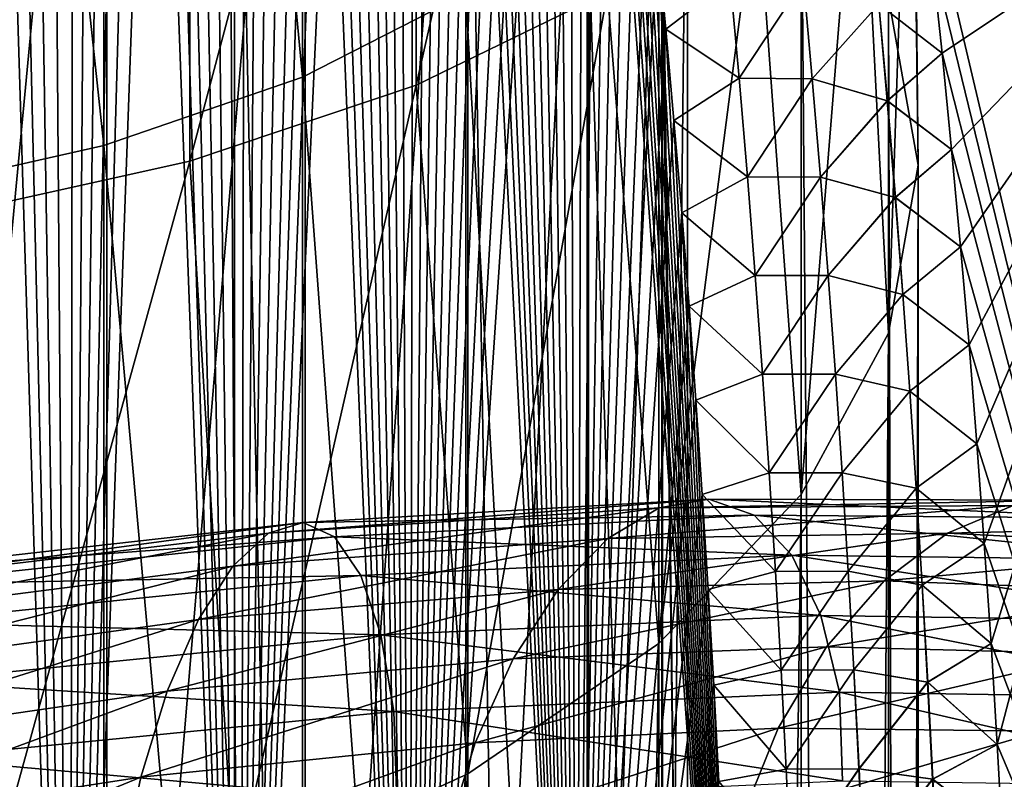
# Model space of a CAD drawing. Header units: metres. Extents: x -80 to 80, y -455 to 95.
# Tile 396 of 656: x 4.16 to 10.56, y -119.44 to -114.51. Entities that reach past the tile are written whole.
import ezdxf

# ---------------------------------------------------------------- set-up
doc = ezdxf.new("R2010")
doc.units = ezdxf.units.M
doc.layers.add('solid_501010_K_01', color=7, linetype='CONTINUOUS')
doc.layers.add('solid_501010_k_01_02', color=7, linetype='CONTINUOUS')

msp = doc.modelspace()

# ---------------------------------------------------------------- linework, layer by layer
at = {"layer": 'solid_501010_K_01'}
for points in [[(3.37041, -125.831764, 285.54129), (4.486235, -125.595131, 285.782837), (3.527622, -94.444473, 284.475922)], [(4.486235, -125.595131, 285.782837), (3.762612, -94.868729, 284.539368), (3.527622, -94.444473, 284.475922)], [(4.486235, -125.595131, 285.782837), (4.006454, -95.343719, 284.609894), (3.762612, -94.868729, 284.539368)], [(3.370208, -125.831802, 244.458755), (4.006691, -95.3442, 245.390045), (4.259196, -95.874725, 245.311905)], [(4.486235, -125.595131, 285.782837), (4.258971, -95.874237, 284.688019), (4.006454, -95.343719, 284.609894)], [(4.486087, -125.595161, 244.217194), (3.370208, -125.831802, 244.458755), (4.259196, -95.874725, 245.311905)], [(4.486235, -125.595131, 285.782837), (4.519966, -96.465118, 284.774323), (4.258971, -95.874237, 284.688019)], [(4.486087, -125.595161, 244.217194), (4.259196, -95.874725, 245.311905), (4.520178, -96.465622, 245.225601)], [(4.486087, -125.595161, 244.217194), (4.520178, -96.465622, 245.225601), (4.698778, -96.896469, 245.163223)], [(4.486235, -125.595131, 285.782837), (5.594839, -125.286697, 286.095825), (4.519966, -96.465118, 284.774323)], [(5.594839, -125.286697, 286.095825), (4.698575, -96.895966, 284.8367), (4.519966, -96.465118, 284.774323)], [(4.486087, -125.595161, 244.217194), (4.698778, -96.896469, 245.163223), (4.880923, -97.359016, 245.096756)], [(5.594839, -125.286697, 286.095825), (4.880731, -97.358513, 284.903168), (4.698575, -96.895966, 284.8367)], [(4.486087, -125.595161, 244.217194), (4.880923, -97.359016, 245.096756), (5.066504, -97.855598, 245.026016)], [(5.594839, -125.286697, 286.095825), (5.066321, -97.855103, 284.973907), (4.880731, -97.358513, 284.903168)], [(4.486087, -125.595161, 244.217194), (5.066504, -97.855598, 245.026016), (5.255356, -98.387924, 244.950882)], [(5.594839, -125.286697, 286.095825), (5.255186, -98.387428, 285.049042), (5.066321, -97.855103, 284.973907)], [(4.486087, -125.595161, 244.217194), (5.255356, -98.387924, 244.950882), (5.447274, -98.959389, 244.871124)], [(5.594839, -125.286697, 286.095825), (5.447114, -98.9589, 285.128815), (5.255186, -98.387428, 285.049042)], [(5.59474, -125.286728, 243.904205), (4.486087, -125.595161, 244.217194), (5.447274, -98.959389, 244.871124)], [(5.594839, -125.286697, 286.095825), (5.64194, -99.570839, 285.213287), (5.447114, -98.9589, 285.128815)], [(5.59474, -125.286728, 243.904205), (5.447274, -98.959389, 244.871124), (5.642087, -99.57132, 244.786636)], [(5.59474, -125.286728, 243.904205), (5.642087, -99.57132, 244.786636), (5.78987, -100.060181, 244.720047)], [(5.594839, -125.286697, 286.095825), (6.693491, -124.903366, 286.481903), (5.64194, -99.570839, 285.213287)], [(6.693491, -124.903366, 286.481903), (5.789732, -100.059715, 285.279877), (5.64194, -99.570839, 285.213287)], [(5.59474, -125.286728, 243.904205), (5.78987, -100.060181, 244.720047), (5.939124, -100.5737, 244.65065)], [(6.693491, -124.903366, 286.481903), (5.938997, -100.57325, 285.349304), (5.789732, -100.059715, 285.279877)], [(5.59474, -125.286728, 243.904205), (5.939124, -100.5737, 244.65065), (6.08943, -101.115585, 244.578415)], [(6.693491, -124.903366, 286.481903), (6.089314, -101.115158, 285.421539), (5.938997, -100.57325, 285.349304)], [(5.997412, -100.60714, 1110.013794), (5.997412, -114.880135, 1117.1073), (4.705681, -101.128616, 1109.096313)], [(7.058206, -114.336746, 1118.274292), (5.997412, -114.880135, 1117.1073), (5.997412, -100.60714, 1110.013794)], [(4.705681, -101.128616, 1109.096313), (4.705681, -115.325607, 1116.150513), (3.232754, -101.515396, 1108.415894)], [(5.997412, -114.880135, 1117.1073), (4.705681, -115.325607, 1116.150513), (4.705681, -101.128616, 1109.096313)], [(5.59474, -125.286728, 243.904205), (6.08943, -101.115585, 244.578415), (6.240675, -101.686256, 244.503311)], [(6.693491, -124.903366, 286.481903), (6.240568, -101.685852, 285.496643), (6.089314, -101.115158, 285.421539)], [(4.705681, -115.325607, 1116.150513), (3.232754, -115.656013, 1115.440918), (3.232754, -101.515396, 1108.415894)], [(5.59474, -125.286728, 243.904205), (6.240675, -101.686256, 244.503311), (6.362363, -102.163414, 244.441147)], [(6.693491, -124.903366, 286.481903), (6.362265, -102.163017, 285.558807), (6.240568, -101.685852, 285.496643)], [(5.59474, -125.286728, 243.904205), (6.362363, -102.163414, 244.441147), (6.484419, -102.662056, 244.377075)], [(6.693491, -124.903366, 286.481903), (6.484328, -102.661682, 285.622894), (6.362265, -102.163017, 285.558807)], [(6.693491, -124.903366, 286.481903), (6.606784, -103.18354, 285.688934), (6.484328, -102.661682, 285.622894)], [(3.254351, -109.022377, 1129.687622), (3.254351, -124.867523, 1136.018555), (4.725122, -109.354492, 1128.974365)], [(3.254351, -124.867523, 1136.018555), (4.725122, -125.140785, 1135.280762), (4.725122, -109.354492, 1128.974365)], [(4.725122, -109.354492, 1128.974365), (4.725122, -125.140785, 1135.280762), (6.013947, -109.80146, 1128.014404)], [(4.725122, -125.140785, 1135.280762), (6.013947, -125.508553, 1134.287842), (6.013947, -109.80146, 1128.014404)], [(3.612417, -115.791595, 165.075623), (3.612417, -110.500389, 162.886139), (5.264322, -110.238022, 163.665726)], [(5.264322, -115.426392, 165.812668), (3.612417, -115.791595, 165.075623), (5.264322, -110.238022, 163.665726)], [(5.555702, -182.101074, 230.625549), (5.555702, -110.803848, 182.534958), (3.826834, -110.287094, 183.301071)], [(3.826834, -181.584335, 231.391663), (5.555702, -182.101074, 230.625549), (3.826834, -110.287094, 183.301071)], [(7.071068, -182.796509, 229.594528), (7.071068, -111.499275, 181.503937), (5.555702, -110.803848, 182.534958)], [(5.555702, -182.101074, 230.625549), (7.071068, -182.796509, 229.594528), (5.555702, -110.803848, 182.534958)], [(7.058206, -114.336746, 1118.274292), (7.058206, -129.240204, 1124.212158), (5.997412, -114.880135, 1117.1073)], [(5.997412, -114.880135, 1117.1073), (5.997412, -129.687302, 1123.004883), (4.705681, -115.325607, 1116.150513)], [(7.058206, -129.240204, 1124.212158), (5.997412, -129.687302, 1123.004883), (5.997412, -114.880135, 1117.1073)], [(4.705681, -115.325607, 1116.150513), (4.705681, -130.053833, 1122.015259), (3.232754, -115.656013, 1115.440918)], [(5.997412, -129.687302, 1123.004883), (4.705681, -130.053833, 1122.015259), (4.705681, -115.325607, 1116.150513)], [(3.826834, -120.619637, 167.982452), (3.612417, -115.791595, 165.075623), (5.264322, -115.426392, 165.812668)], [(5.555702, -120.102882, 168.748566), (3.826834, -120.619637, 167.982452), (5.264322, -115.426392, 165.812668)], [(4.705681, -130.053833, 1122.015259), (3.232754, -130.325699, 1121.28125), (3.232754, -115.656013, 1115.440918)], [(3.070661, -118.167473, 1145.437988), (3.190161, -118.091118, 1146.084595), (6.001172, -117.774994, 1145.138916)], [(5.776374, -117.843658, 1144.520142), (3.070661, -118.167473, 1145.437988), (6.001172, -117.774994, 1145.138916)], [(6.001172, -117.774994, 1145.138916), (3.190161, -118.091118, 1146.084595), (6.204831, -117.8666, 1145.755249)], [(2.947436, -118.390976, 1144.823608), (3.070661, -118.167473, 1145.437988), (5.776374, -117.843658, 1144.520142)], [(5.544568, -118.058563, 1143.934692), (2.947436, -118.390976, 1144.823608), (5.776374, -117.843658, 1144.520142)], [(3.190161, -118.091118, 1146.084595), (3.298425, -118.176521, 1146.725952), (6.204831, -117.8666, 1145.755249)], [(6.204831, -117.8666, 1145.755249), (3.298425, -118.176521, 1146.725952), (6.375831, -118.117897, 1146.335571)], [(2.828018, -118.746773, 1144.278564), (2.947436, -118.390976, 1144.823608), (5.544568, -118.058563, 1143.934692)], [(5.319926, -118.405426, 1143.418091), (2.828018, -118.746773, 1144.278564), (5.544568, -118.058563, 1143.934692)], [(3.298425, -118.176521, 1146.725952), (3.389327, -118.4235, 1147.327026), (6.375831, -118.117897, 1146.335571)], [(6.375831, -118.117897, 1146.335571), (3.389327, -118.4235, 1147.327026), (6.50673, -118.505295, 1146.849121)], [(2.719918, -119.220062, 1143.8396), (2.828018, -118.746773, 1144.278564), (5.319926, -118.405426, 1143.418091)], [(5.116573, -118.870041, 1143.005005), (2.719918, -119.220062, 1143.8396), (5.319926, -118.405426, 1143.418091)], [(3.389327, -118.4235, 1147.327026), (3.458911, -118.808601, 1147.856201), (6.50673, -118.505295, 1146.849121)], [(2.62923, -119.787041, 1143.53186), (2.719918, -119.220062, 1143.8396), (5.116573, -118.870041, 1143.005005)], [(4.945976, -119.429108, 1142.71936), (2.62923, -119.787041, 1143.53186), (5.116573, -118.870041, 1143.005005)], [(2.559901, -120.410172, 1143.363525), (2.62923, -119.787041, 1143.53186), (4.945976, -119.429108, 1142.71936)], [(4.815557, -120.045486, 1142.568115), (2.559901, -120.410172, 1143.363525), (4.945976, -119.429108, 1142.71936)]]:
    msp.add_3dface(points, dxfattribs=at)
at = {"layer": 'solid_501010_k_01_02'}
for points in [[(5.59474, -125.286728, 243.904205), (6.484419, -102.662056, 244.377075), (6.606865, -103.183891, 244.31102)], [(6.693438, -124.903381, 243.518112), (5.59474, -125.286728, 243.904205), (6.606865, -103.183891, 244.31102)], [(6.693491, -124.903366, 286.481903), (6.729867, -103.727005, 285.75705), (6.606784, -103.18354, 285.688934)], [(6.693438, -124.903381, 243.518112), (6.606865, -103.183891, 244.31102), (6.729939, -103.727325, 244.24292)], [(6.693438, -124.903381, 243.518112), (6.729939, -103.727325, 244.24292), (6.852866, -104.29335, 244.17305)], [(6.693491, -124.903366, 286.481903), (7.778724, -124.441437, 286.942841), (6.729867, -103.727005, 285.75705)], [(7.778724, -124.441437, 286.942841), (6.852804, -104.293053, 285.826904), (6.729867, -103.727005, 285.75705)], [(6.693438, -124.903381, 243.518112), (6.852866, -104.29335, 244.17305), (6.954604, -104.783142, 244.113663)], [(7.778724, -124.441437, 286.942841), (6.95455, -104.782875, 285.886292), (6.852804, -104.293053, 285.826904)], [(6.693438, -124.903381, 243.518112), (6.954604, -104.783142, 244.113663), (7.056188, -105.290436, 244.053009)], [(7.778724, -124.441437, 286.942841), (7.056143, -105.290215, 285.94696), (6.95455, -104.782875, 285.886292)], [(6.693438, -124.903381, 243.518112), (7.056188, -105.290436, 244.053009), (7.157582, -105.814453, 243.991104)], [(7.778724, -124.441437, 286.942841), (7.157547, -105.81427, 286.008881), (7.056143, -105.290215, 285.94696)], [(6.693438, -124.903381, 243.518112), (7.157582, -105.814453, 243.991104), (7.257901, -106.353477, 243.928421)], [(7.778724, -124.441437, 286.942841), (7.257875, -106.353333, 286.071564), (7.157547, -105.81427, 286.008881)], [(6.693438, -124.903381, 243.518112), (7.257901, -106.353477, 243.928421), (7.356266, -106.905815, 243.865402)], [(7.778724, -124.441437, 286.942841), (7.356248, -106.905708, 286.134583), (7.257875, -106.353333, 286.071564)], [(6.693438, -124.903381, 243.518112), (7.356266, -106.905815, 243.865402), (7.452764, -107.471779, 243.802063)], [(7.778724, -124.441437, 286.942841), (7.452751, -107.471703, 286.197937), (7.356248, -106.905708, 286.134583)], [(6.693438, -124.903381, 243.518112), (7.452764, -107.471779, 243.802063), (7.547912, -108.052361, 243.738144)], [(7.778724, -124.441437, 286.942841), (7.547903, -108.052307, 286.261841), (7.452751, -107.471703, 286.197937)], [(6.693438, -124.903381, 243.518112), (7.547912, -108.052361, 243.738144), (7.641028, -108.645866, 243.674072)], [(7.778724, -124.441437, 286.942841), (7.641023, -108.645828, 286.325928), (7.547903, -108.052307, 286.261841)], [(6.693438, -124.903381, 243.518112), (7.641028, -108.645866, 243.674072), (7.731433, -109.250565, 243.610229)], [(7.778724, -124.441437, 286.942841), (7.73143, -109.250542, 286.389771), (7.641023, -108.645828, 286.325928)], [(7.778707, -124.441444, 243.057175), (6.693438, -124.903381, 243.518112), (7.731433, -109.250565, 243.610229)], [(7.778724, -124.441437, 286.942841), (7.818948, -109.865967, 286.453186), (7.73143, -109.250542, 286.389771)], [(7.778707, -124.441444, 243.057175), (7.731433, -109.250565, 243.610229), (7.818951, -109.865982, 243.546799)], [(6.736957, -114.932648, 166.809128), (6.736957, -109.883293, 164.719711), (7.980172, -109.448303, 166.012222)], [(7.980172, -114.327164, 168.031082), (6.736957, -114.932648, 166.809128), (7.980172, -109.448303, 166.012222)], [(6.013947, -109.80146, 1128.014404), (6.013947, -125.508553, 1134.287842), (7.071198, -110.346077, 1126.844849)], [(5.264322, -115.426392, 165.812668), (5.264322, -110.238022, 163.665726), (6.736957, -109.883293, 164.719711)], [(6.736957, -114.932648, 166.809128), (5.264322, -115.426392, 165.812668), (6.736957, -109.883293, 164.719711)], [(7.778707, -124.441444, 243.057175), (7.818951, -109.865982, 243.546799), (7.904152, -110.4935, 243.48349)], [(7.778724, -124.441437, 286.942841), (8.846045, -123.896843, 287.480255), (7.818948, -109.865967, 286.453186)], [(8.846045, -123.896843, 287.480255), (7.90415, -110.493477, 286.51651), (7.818948, -109.865967, 286.453186)], [(6.013947, -125.508553, 1134.287842), (7.071198, -125.956665, 1133.077881), (7.071198, -110.346077, 1126.844849)], [(7.071198, -110.346077, 1126.844849), (7.071198, -125.956665, 1133.077881), (7.856166, -110.967361, 1125.510498)], [(7.778707, -124.441444, 243.057175), (7.904152, -110.4935, 243.48349), (7.986609, -111.132019, 243.420609)], [(8.846045, -123.896843, 287.480255), (7.986607, -111.131996, 286.579376), (7.90415, -110.493477, 286.51651)], [(7.071198, -125.956665, 1133.077881), (7.856166, -126.467865, 1131.697632), (7.856166, -110.967361, 1125.510498)], [(7.856166, -110.967361, 1125.510498), (7.856166, -126.467865, 1131.697632), (8.338623, -111.641403, 1124.062866)], [(7.778707, -124.441444, 243.057175), (7.986609, -111.132019, 243.420609), (8.054749, -111.687195, 243.367279)], [(8.846045, -123.896843, 287.480255), (8.054747, -111.687172, 286.632721), (7.986607, -111.131996, 286.579376)], [(9.807853, -114.362434, 177.259125), (10, -115.453369, 175.641754), (9.957342, -111.24189, 174.257645)], [(10, -115.453369, 175.641754), (9.957342, -112.061203, 172.604141), (9.957342, -111.24189, 174.257645)], [(8.314696, -183.64389, 228.338242), (8.314696, -112.346657, 180.24765), (7.071068, -111.499275, 181.503937)], [(7.071068, -182.796509, 229.594528), (8.314696, -183.64389, 228.338242), (7.071068, -111.499275, 181.503937)], [(7.856166, -126.467865, 1131.697632), (8.338623, -127.022461, 1130.200195), (8.338623, -111.641403, 1124.062866)], [(8.338623, -111.641403, 1124.062866), (8.338623, -127.022461, 1130.200195), (8.499992, -112.342239, 1122.557739)], [(7.778707, -124.441444, 243.057175), (8.054749, -111.687195, 243.367279), (8.120309, -112.249062, 243.314667)], [(8.846045, -123.896843, 287.480255), (8.120305, -112.249031, 286.685333), (8.054747, -111.687172, 286.632721)], [(9.807853, -116.544296, 174.024384), (9.618257, -112.866577, 170.978775), (9.957342, -112.061203, 172.604141)], [(10, -115.453369, 175.641754), (9.807853, -116.544296, 174.024384), (9.957342, -112.061203, 172.604141)], [(7.778707, -124.441444, 243.057175), (8.120309, -112.249062, 243.314667), (8.183695, -112.818886, 243.262558)], [(8.846045, -123.896843, 287.480255), (8.183692, -112.818855, 286.737457), (8.120305, -112.249031, 286.685333)], [(9.238795, -184.610657, 226.904938), (9.238795, -113.313431, 178.814346), (8.314696, -112.346657, 180.24765)], [(8.314696, -183.64389, 228.338242), (9.238795, -184.610657, 226.904938), (8.314696, -112.346657, 180.24765)], [(8.499992, -112.342239, 1122.557739), (8.499992, -127.599113, 1128.643188), (8.33406, -113.042892, 1121.052979)], [(8.338623, -127.022461, 1130.200195), (8.499992, -127.599113, 1128.643188), (8.499992, -112.342239, 1122.557739)], [(7.778707, -124.441444, 243.057175), (8.183695, -112.818886, 243.262558), (8.244823, -113.396179, 243.211029)], [(8.846045, -123.896843, 287.480255), (8.244821, -113.396149, 286.788971), (8.183692, -112.818855, 286.737457)], [(9.238795, -117.593307, 172.469177), (8.951632, -113.630562, 169.43692), (9.618257, -112.866577, 170.978775)], [(9.807853, -116.544296, 174.024384), (9.238795, -117.593307, 172.469177), (9.618257, -112.866577, 170.978775)], [(8.33406, -113.042892, 1121.052979), (8.33406, -128.175613, 1127.086548), (7.847216, -113.71637, 1119.606567)], [(8.499992, -127.599113, 1128.643188), (8.33406, -128.175613, 1127.086548), (8.33406, -113.042892, 1121.052979)], [(9.807853, -185.659668, 225.349716), (9.807853, -114.362434, 177.259125), (9.238795, -113.313431, 178.814346)], [(9.238795, -184.610657, 226.904938), (9.807853, -185.659668, 225.349716), (9.238795, -113.313431, 178.814346)], [(7.778707, -124.441444, 243.057175), (8.244823, -113.396179, 243.211029), (8.303432, -113.979881, 243.160294)], [(8.846045, -123.896843, 287.480255), (8.303431, -113.979866, 286.839722), (8.244821, -113.396149, 286.788971)], [(12.474264, -123.864563, 286.606049), (12.014874, -113.481277, 285.810364), (10.015372, -113.443024, 286.837616)], [(10.087071, -114.080177, 286.894684), (12.474264, -123.864563, 286.606049), (10.015372, -113.443024, 286.837616)], [(10.155239, -114.725014, 243.049316), (10.087072, -114.080185, 243.105316), (12.014874, -113.481277, 244.189621)], [(10.217356, -115.35157, 242.996658), (10.155239, -114.725014, 243.049316), (12.014874, -113.481277, 244.189621)], [(10.27591, -115.983063, 242.945313), (10.217356, -115.35157, 242.996658), (12.014874, -113.481277, 244.189621)], [(10.330912, -116.620956, 242.895203), (10.27591, -115.983063, 242.945313), (12.014874, -113.481277, 244.189621)], [(10.382277, -117.264221, 242.846481), (10.330912, -116.620956, 242.895203), (12.014874, -113.481277, 244.189621)], [(10.429926, -117.911522, 242.799347), (10.382277, -117.264221, 242.846481), (12.014874, -113.481277, 244.189621)], [(10.473793, -118.561798, 242.753906), (10.429926, -117.911522, 242.799347), (12.014874, -113.481277, 244.189621)], [(10.513866, -119.2164, 242.710083), (10.473793, -118.561798, 242.753906), (12.014874, -113.481277, 244.189621)], [(10.545766, -119.792274, 242.673111), (10.513866, -119.2164, 242.710083), (12.014874, -113.481277, 244.189621)], [(10.57466, -120.370193, 242.637543), (10.545766, -119.792274, 242.673111), (12.014874, -113.481277, 244.189621)], [(8.314696, -118.560074, 171.035873), (7.980172, -114.327164, 168.031082), (8.951632, -113.630562, 169.43692)], [(9.238795, -117.593307, 172.469177), (8.314696, -118.560074, 171.035873), (8.951632, -113.630562, 169.43692)], [(7.847216, -113.71637, 1119.606567), (7.847216, -128.729752, 1125.590332), (7.058206, -114.336746, 1118.274292)], [(8.33406, -128.175613, 1127.086548), (7.847216, -128.729752, 1125.590332), (7.847216, -113.71637, 1119.606567)], [(7.778707, -124.441444, 243.057175), (8.303432, -113.979881, 243.160294), (8.359266, -114.568954, 243.11055)], [(8.846045, -123.896843, 287.480255), (8.359264, -114.568939, 286.889465), (8.303431, -113.979866, 286.839722)], [(8.777322, -114.248634, 287.032837), (8.303431, -113.979866, 286.839722), (8.359264, -114.568939, 286.889465)], [(8.777995, -114.24855, 242.96701), (8.359266, -114.568954, 243.11055), (8.303432, -113.979881, 243.160294)], [(9.743502, -114.40551, 287.05365), (10.155237, -114.724991, 286.950684), (10.087071, -114.080177, 286.894684)], [(9.744051, -114.405464, 242.946503), (10.087072, -114.080185, 243.105316), (10.155239, -114.725014, 243.049316)], [(10.087071, -114.080177, 286.894684), (10.155237, -114.724991, 286.950684), (12.474264, -123.864563, 286.606049)], [(8.777322, -114.248634, 287.032837), (8.359264, -114.568939, 286.889465), (8.835245, -114.888214, 287.087524)], [(8.777995, -114.24855, 242.96701), (8.835935, -114.88813, 242.912308), (8.359266, -114.568954, 243.11055)], [(8.777322, -114.248634, 287.032837), (8.835245, -114.888214, 287.087524), (9.253716, -114.252884, 287.093475)], [(9.254371, -114.252815, 242.906525), (8.835935, -114.88813, 242.912308), (8.777995, -114.24855, 242.96701)], [(8.835245, -114.888214, 287.087524), (9.311068, -114.891632, 287.149658), (9.253716, -114.252884, 287.093475)], [(9.254371, -114.252815, 242.906525), (9.311742, -114.891563, 242.850342), (8.835935, -114.88813, 242.912308)], [(9.743502, -114.40551, 287.05365), (9.253716, -114.252884, 287.093475), (9.311068, -114.891632, 287.149658)], [(9.744051, -114.405464, 242.946503), (9.311742, -114.891563, 242.850342), (9.254371, -114.252815, 242.906525)], [(7.071068, -119.407455, 169.779587), (6.736957, -114.932648, 166.809128), (7.980172, -114.327164, 168.031082)], [(7.847216, -128.729752, 1125.590332), (7.058206, -129.240204, 1124.212158), (7.058206, -114.336746, 1118.274292)], [(8.314696, -118.560074, 171.035873), (7.071068, -119.407455, 169.779587), (7.980172, -114.327164, 168.031082)], [(9.743502, -114.40551, 287.05365), (9.311068, -114.891632, 287.149658), (9.799088, -115.03392, 287.110016)], [(9.799664, -115.033875, 242.890137), (9.311742, -114.891563, 242.850342), (9.744051, -114.405464, 242.946503)], [(9.743502, -114.40551, 287.05365), (9.799088, -115.03392, 287.110016), (10.155237, -114.724991, 286.950684)], [(9.799664, -115.033875, 242.890137), (9.744051, -114.405464, 242.946503), (10.155239, -114.725014, 243.049316)], [(10, -186.750595, 223.732346), (10, -115.453369, 175.641754), (9.807853, -114.362434, 177.259125)], [(9.807853, -185.659668, 225.349716), (10, -186.750595, 223.732346), (9.807853, -114.362434, 177.259125)], [(7.778707, -124.441444, 243.057175), (8.359266, -114.568954, 243.11055), (8.412177, -115.162834, 243.061935)], [(8.846045, -123.896843, 287.480255), (8.412176, -115.162819, 286.93808), (8.359264, -114.568939, 286.889465)], [(8.835245, -114.888214, 287.087524), (8.359264, -114.568939, 286.889465), (8.412176, -115.162819, 286.93808)], [(8.835935, -114.88813, 242.912308), (8.412177, -115.162834, 243.061935), (8.359266, -114.568954, 243.11055)], [(9.799088, -115.03392, 287.110016), (10.217353, -115.351547, 287.003357), (10.155237, -114.724991, 286.950684)], [(9.799664, -115.033875, 242.890137), (10.155239, -114.725014, 243.049316), (10.217356, -115.35157, 242.996658)], [(10.155237, -114.724991, 286.950684), (10.217353, -115.351547, 287.003357), (12.474264, -123.864563, 286.606049)], [(8.835245, -114.888214, 287.087524), (8.412176, -115.162819, 286.93808), (8.889543, -115.52829, 287.140472)], [(8.835935, -114.88813, 242.912308), (8.890249, -115.528214, 242.85936), (8.412177, -115.162834, 243.061935)], [(8.835245, -114.888214, 287.087524), (8.889543, -115.52829, 287.140472), (9.311068, -114.891632, 287.149658)], [(9.311742, -114.891563, 242.850342), (8.890249, -115.528214, 242.85936), (8.835935, -114.88813, 242.912308)], [(8.889543, -115.52829, 287.140472), (9.364827, -115.53083, 287.203979), (9.311068, -114.891632, 287.149658)], [(9.311742, -114.891563, 242.850342), (9.36552, -115.530769, 242.796021), (8.890249, -115.528214, 242.85936)], [(9.799088, -115.03392, 287.110016), (9.311068, -114.891632, 287.149658), (9.364827, -115.53083, 287.203979)], [(9.799664, -115.033875, 242.890137), (9.36552, -115.530769, 242.796021), (9.311742, -114.891563, 242.850342)], [(5.555702, -120.102882, 168.748566), (5.264322, -115.426392, 165.812668), (6.736957, -114.932648, 166.809128)], [(7.071068, -119.407455, 169.779587), (5.555702, -120.102882, 168.748566), (6.736957, -114.932648, 166.809128)], [(9.799088, -115.03392, 287.110016), (9.364827, -115.53083, 287.203979), (9.851212, -115.662743, 287.16449)], [(9.851812, -115.662697, 242.835663), (9.36552, -115.530769, 242.796021), (9.799664, -115.033875, 242.890137)], [(9.799088, -115.03392, 287.110016), (9.851212, -115.662743, 287.16449), (10.217353, -115.351547, 287.003357)], [(9.851812, -115.662697, 242.835663), (9.799664, -115.033875, 242.890137), (10.217356, -115.35157, 242.996658)], [(7.778707, -124.441444, 243.057175), (8.412177, -115.162834, 243.061935), (8.462513, -115.763008, 243.014252)], [(8.846045, -123.896843, 287.480255), (8.462511, -115.762985, 286.985748), (8.412176, -115.162819, 286.93808)], [(8.889543, -115.52829, 287.140472), (8.412176, -115.162819, 286.93808), (8.462511, -115.762985, 286.985748)], [(8.890249, -115.528214, 242.85936), (8.462513, -115.763008, 243.014252), (8.412177, -115.162834, 243.061935)], [(9.851212, -115.662743, 287.16449), (10.275908, -115.983047, 287.054688), (10.217353, -115.351547, 287.003357)], [(9.851812, -115.662697, 242.835663), (10.217356, -115.35157, 242.996658), (10.27591, -115.983063, 242.945313)], [(10.217353, -115.351547, 287.003357), (10.275908, -115.983047, 287.054688), (12.474264, -123.864563, 286.606049)], [(9.807853, -187.841522, 222.114975), (9.807853, -116.544296, 174.024384), (10, -115.453369, 175.641754)], [(10, -186.750595, 223.732346), (9.807853, -187.841522, 222.114975), (10, -115.453369, 175.641754)], [(8.889543, -115.52829, 287.140472), (8.462511, -115.762985, 286.985748), (8.940279, -116.168831, 287.19162)], [(8.890249, -115.528214, 242.85936), (8.941001, -116.168755, 242.808182), (8.462513, -115.763008, 243.014252)], [(8.889543, -115.52829, 287.140472), (8.940279, -116.168831, 287.19162), (9.364827, -115.53083, 287.203979)], [(9.36552, -115.530769, 242.796021), (8.941001, -116.168755, 242.808182), (8.890249, -115.528214, 242.85936)], [(8.940279, -116.168831, 287.19162), (9.415057, -116.170471, 287.256439), (9.364827, -115.53083, 287.203979)], [(9.36552, -115.530769, 242.796021), (9.415771, -116.170403, 242.743546), (8.941001, -116.168755, 242.808182)], [(9.851212, -115.662743, 287.16449), (9.364827, -115.53083, 287.203979), (9.415057, -116.170471, 287.256439)], [(9.851812, -115.662697, 242.835663), (9.415771, -116.170403, 242.743546), (9.36552, -115.530769, 242.796021)], [(9.851212, -115.662743, 287.16449), (9.415057, -116.170471, 287.256439), (9.899928, -116.291946, 287.217072)], [(9.900555, -116.291908, 242.783081), (9.415771, -116.170403, 242.743546), (9.851812, -115.662697, 242.835663)], [(9.851212, -115.662743, 287.16449), (9.899928, -116.291946, 287.217072), (10.275908, -115.983047, 287.054688)], [(9.900555, -116.291908, 242.783081), (9.851812, -115.662697, 242.835663), (10.27591, -115.983063, 242.945313)], [(7.778707, -124.441444, 243.057175), (8.462513, -115.763008, 243.014252), (8.510168, -116.368782, 242.967606)], [(8.846045, -123.896843, 287.480255), (8.510167, -116.368767, 287.03241), (8.462511, -115.762985, 286.985748)], [(8.940279, -116.168831, 287.19162), (8.462511, -115.762985, 286.985748), (8.510167, -116.368767, 287.03241)], [(8.941001, -116.168755, 242.808182), (8.510168, -116.368782, 242.967606), (8.462513, -115.763008, 243.014252)], [(9.899928, -116.291946, 287.217072), (10.330911, -116.620941, 287.104797), (10.275908, -115.983047, 287.054688)], [(9.900555, -116.291908, 242.783081), (10.27591, -115.983063, 242.945313), (10.330912, -116.620956, 242.895203)], [(10.275908, -115.983047, 287.054688), (10.330911, -116.620941, 287.104797), (12.474264, -123.864563, 286.606049)], [(8.940279, -116.168831, 287.19162), (8.510167, -116.368767, 287.03241), (8.987498, -116.809814, 287.241028)], [(8.941001, -116.168755, 242.808182), (8.988237, -116.809738, 242.758804), (8.510168, -116.368782, 242.967606)], [(8.940279, -116.168831, 287.19162), (8.987498, -116.809814, 287.241028), (9.415057, -116.170471, 287.256439)], [(9.415771, -116.170403, 242.743546), (8.988237, -116.809738, 242.758804), (8.941001, -116.168755, 242.808182)], [(8.987498, -116.809814, 287.241028), (9.461805, -116.810509, 287.307037), (9.415057, -116.170471, 287.256439)], [(9.415771, -116.170403, 242.743546), (9.462541, -116.810448, 242.692947), (8.988237, -116.809738, 242.758804)], [(9.899928, -116.291946, 287.217072), (9.415057, -116.170471, 287.256439), (9.461805, -116.810509, 287.307037)], [(9.900555, -116.291908, 242.783081), (9.462541, -116.810448, 242.692947), (9.415771, -116.170403, 242.743546)], [(9.899928, -116.291946, 287.217072), (9.461805, -116.810509, 287.307037), (9.945282, -116.921524, 287.267731)], [(9.945933, -116.921486, 242.732407), (9.462541, -116.810448, 242.692947), (9.900555, -116.291908, 242.783081)], [(9.899928, -116.291946, 287.217072), (9.945282, -116.921524, 287.267731), (10.330911, -116.620941, 287.104797)], [(9.945933, -116.921486, 242.732407), (9.900555, -116.291908, 242.783081), (10.330912, -116.620956, 242.895203)], [(7.778707, -124.441444, 243.057175), (8.510168, -116.368782, 242.967606), (8.554961, -116.979134, 242.92215)], [(8.846045, -123.896843, 287.480255), (8.55496, -116.979118, 287.07785), (8.510167, -116.368767, 287.03241)], [(8.987498, -116.809814, 287.241028), (8.510167, -116.368767, 287.03241), (8.55496, -116.979118, 287.07785)], [(8.988237, -116.809738, 242.758804), (8.554961, -116.979134, 242.92215), (8.510168, -116.368782, 242.967606)], [(9.238795, -188.890533, 220.559753), (9.238795, -117.593307, 172.469177), (9.807853, -116.544296, 174.024384)], [(9.807853, -187.841522, 222.114975), (9.238795, -188.890533, 220.559753), (9.807853, -116.544296, 174.024384)], [(9.945282, -116.921524, 287.267731), (10.382277, -117.264206, 287.153503), (10.330911, -116.620941, 287.104797)], [(9.945933, -116.921486, 242.732407), (10.330912, -116.620956, 242.895203), (10.382277, -117.264221, 242.846481)], [(10.330911, -116.620941, 287.104797), (10.382277, -117.264206, 287.153503), (12.474264, -123.864563, 286.606049)], [(8.987498, -116.809814, 287.241028), (8.55496, -116.979118, 287.07785), (9.031244, -117.451202, 287.288605)], [(8.988237, -116.809738, 242.758804), (9.032, -117.451126, 242.711212), (8.554961, -116.979134, 242.92215)], [(8.987498, -116.809814, 287.241028), (9.031244, -117.451202, 287.288605), (9.461805, -116.810509, 287.307037)], [(9.462541, -116.810448, 242.692947), (9.032, -117.451126, 242.711212), (8.988237, -116.809738, 242.758804)], [(9.031244, -117.451202, 287.288605), (9.505115, -117.450935, 287.355743), (9.461805, -116.810509, 287.307037)], [(9.462541, -116.810448, 242.692947), (9.505869, -117.450874, 242.644257), (9.032, -117.451126, 242.711212)], [(9.945282, -116.921524, 287.267731), (9.461805, -116.810509, 287.307037), (9.505115, -117.450935, 287.355743)], [(9.945933, -116.921486, 242.732407), (9.505869, -117.450874, 242.644257), (9.462541, -116.810448, 242.692947)], [(9.945282, -116.921524, 287.267731), (9.505115, -117.450935, 287.355743), (9.987312, -117.551437, 287.316498)], [(9.98799, -117.551399, 242.68367), (9.505869, -117.450874, 242.644257), (9.945933, -116.921486, 242.732407)], [(9.945282, -116.921524, 287.267731), (9.987312, -117.551437, 287.316498), (10.382277, -117.264206, 287.153503)], [(9.98799, -117.551399, 242.68367), (9.945933, -116.921486, 242.732407), (10.382277, -117.264221, 242.846481)], [(7.778707, -124.441444, 243.057175), (8.554961, -116.979134, 242.92215), (8.596712, -117.592995, 242.878082)], [(8.846045, -123.896843, 287.480255), (8.596711, -117.592987, 287.121918), (8.55496, -116.979118, 287.07785)], [(9.031244, -117.451202, 287.288605), (8.55496, -116.979118, 287.07785), (8.596711, -117.592987, 287.121918)], [(9.032, -117.451126, 242.711212), (8.596712, -117.592995, 242.878082), (8.554961, -116.979134, 242.92215)], [(9.987312, -117.551437, 287.316498), (10.429925, -117.911507, 287.200653), (10.382277, -117.264206, 287.153503)], [(9.98799, -117.551399, 242.68367), (10.382277, -117.264221, 242.846481), (10.429926, -117.911522, 242.799347)], [(10.382277, -117.264206, 287.153503), (10.429925, -117.911507, 287.200653), (12.474264, -123.864563, 286.606049)], [(9.031244, -117.451202, 287.288605), (8.596711, -117.592987, 287.121918), (9.071558, -118.092964, 287.334351)], [(9.032, -117.451126, 242.711212), (9.07233, -118.092896, 242.665436), (8.596712, -117.592995, 242.878082)], [(9.031244, -117.451202, 287.288605), (9.071558, -118.092964, 287.334351), (9.505115, -117.450935, 287.355743)], [(9.505869, -117.450874, 242.644257), (9.07233, -118.092896, 242.665436), (9.032, -117.451126, 242.711212)], [(9.071558, -118.092964, 287.334351), (9.545025, -118.091713, 287.402527), (9.505115, -117.450935, 287.355743)], [(9.505869, -117.450874, 242.644257), (9.5458, -118.09166, 242.597458), (9.07233, -118.092896, 242.665436)], [(9.987312, -117.551437, 287.316498), (9.505115, -117.450935, 287.355743), (9.545025, -118.091713, 287.402527)], [(9.98799, -117.551399, 242.68367), (9.5458, -118.09166, 242.597458), (9.505869, -117.450874, 242.644257)], [(7.778707, -124.441444, 243.057175), (8.596712, -117.592995, 242.878082), (8.635365, -118.210121, 242.835449)], [(8.314696, -189.8573, 219.126465), (8.314696, -118.560074, 171.035873), (9.238795, -117.593307, 172.469177)], [(9.238795, -188.890533, 220.559753), (8.314696, -189.8573, 219.126465), (9.238795, -117.593307, 172.469177)], [(8.846045, -123.896843, 287.480255), (8.635364, -118.210114, 287.164551), (8.596711, -117.592987, 287.121918)], [(9.071558, -118.092964, 287.334351), (8.596711, -117.592987, 287.121918), (8.635364, -118.210114, 287.164551)], [(9.07233, -118.092896, 242.665436), (8.635365, -118.210121, 242.835449), (8.596712, -117.592995, 242.878082)], [(9.987312, -117.551437, 287.316498), (9.545025, -118.091713, 287.402527), (10.026062, -118.181686, 287.363312)], [(10.026766, -118.181648, 242.636856), (9.5458, -118.09166, 242.597458), (9.98799, -117.551399, 242.68367)], [(9.987312, -117.551437, 287.316498), (10.026062, -118.181686, 287.363312), (10.429925, -117.911507, 287.200653)], [(10.026766, -118.181648, 242.636856), (9.98799, -117.551399, 242.68367), (10.429926, -117.911522, 242.799347)], [(5.776374, -117.843658, 1144.520142), (6.001172, -117.774994, 1145.138916), (8.63953, -117.623703, 1143.758423)], [(8.315903, -117.678802, 1143.183838), (5.776374, -117.843658, 1144.520142), (8.63953, -117.623703, 1143.758423)], [(8.63953, -117.623703, 1143.758423), (6.001172, -117.774994, 1145.138916), (8.932727, -117.726471, 1144.334839)], [(7.982185, -117.878746, 1142.644165), (8.315903, -117.678802, 1143.183838), (10.616948, -117.664719, 1141.462036)], [(10.190889, -117.843674, 1140.983398), (7.982185, -117.878746, 1142.644165), (10.616948, -117.664719, 1141.462036)], [(8.315903, -117.678802, 1143.183838), (8.63953, -117.623703, 1143.758423), (11.030125, -117.628746, 1141.977295)], [(10.616948, -117.664719, 1141.462036), (8.315903, -117.678802, 1143.183838), (11.030125, -117.628746, 1141.977295)], [(8.63953, -117.623703, 1143.758423), (8.932727, -117.726471, 1144.334839), (11.40445, -117.747391, 1142.5)], [(11.030125, -117.628746, 1141.977295), (8.63953, -117.623703, 1143.758423), (11.40445, -117.747391, 1142.5)], [(10.190889, -117.843674, 1140.983398), (10.616948, -117.664719, 1141.462036), (12.614005, -117.787834, 1139.401001)], [(5.544568, -118.058563, 1143.934692), (5.776374, -117.843658, 1144.520142), (8.315903, -117.678802, 1143.183838)], [(7.982185, -117.878746, 1142.644165), (5.544568, -118.058563, 1143.934692), (8.315903, -117.678802, 1143.183838)], [(6.001172, -117.774994, 1145.138916), (6.204831, -117.8666, 1145.755249), (8.932727, -117.726471, 1144.334839)], [(8.932727, -117.726471, 1144.334839), (6.204831, -117.8666, 1145.755249), (9.178905, -117.985817, 1144.881592)], [(8.932727, -117.726471, 1144.334839), (9.178905, -117.985817, 1144.881592), (11.718747, -118.018372, 1143.001587)], [(11.40445, -117.747391, 1142.5), (8.932727, -117.726471, 1144.334839), (11.718747, -118.018372, 1143.001587)], [(12.107804, -117.940315, 1138.99707), (10.190889, -117.843674, 1140.983398), (12.614005, -117.787834, 1139.401001)], [(7.658781, -118.210258, 1142.171875), (7.982185, -117.878746, 1142.644165), (10.190889, -117.843674, 1140.983398)], [(9.777998, -118.15374, 1140.570435), (7.658781, -118.210258, 1142.171875), (10.190889, -117.843674, 1140.983398)], [(9.777998, -118.15374, 1140.570435), (10.190889, -117.843674, 1140.983398), (12.107804, -117.940315, 1138.99707)], [(5.319926, -118.405426, 1143.418091), (5.544568, -118.058563, 1143.934692), (7.982185, -117.878746, 1142.644165)], [(7.658781, -118.210258, 1142.171875), (5.319926, -118.405426, 1143.418091), (7.982185, -117.878746, 1142.644165)], [(6.204831, -117.8666, 1145.755249), (6.375831, -118.117897, 1146.335571), (9.178905, -117.985817, 1144.881592)], [(10.026062, -118.181686, 287.363312), (10.473793, -118.56179, 287.246094), (10.429925, -117.911507, 287.200653)], [(10.026766, -118.181648, 242.636856), (10.429926, -117.911522, 242.799347), (10.473793, -118.561798, 242.753906)], [(10.429925, -117.911507, 287.200653), (10.473793, -118.56179, 287.246094), (12.474264, -123.864563, 286.606049)], [(9.178905, -117.985817, 1144.881592), (6.375831, -118.117897, 1146.335571), (9.367352, -118.377892, 1145.369629)], [(9.178905, -117.985817, 1144.881592), (9.367352, -118.377892, 1145.369629), (11.959338, -118.417412, 1143.454956)], [(11.718747, -118.018372, 1143.001587), (9.178905, -117.985817, 1144.881592), (11.959338, -118.417412, 1143.454956)], [(11.617249, -118.223404, 1138.656372), (9.777998, -118.15374, 1140.570435), (12.107804, -117.940315, 1138.99707)], [(6.375831, -118.117897, 1146.335571), (6.50673, -118.505295, 1146.849121), (9.367352, -118.377892, 1145.369629)], [(9.071558, -118.092964, 287.334351), (8.635364, -118.210114, 287.164551), (9.108479, -118.735085, 287.378296)], [(9.07233, -118.092896, 242.665436), (9.109267, -118.735023, 242.62149), (8.635365, -118.210121, 242.835449)], [(9.071558, -118.092964, 287.334351), (9.108479, -118.735085, 287.378296), (9.545025, -118.091713, 287.402527)], [(9.5458, -118.09166, 242.597458), (9.109267, -118.735023, 242.62149), (9.07233, -118.092896, 242.665436)], [(9.108479, -118.735085, 287.378296), (9.58158, -118.732826, 287.447418), (9.545025, -118.091713, 287.402527)], [(9.5458, -118.09166, 242.597458), (9.582376, -118.732773, 242.552567), (9.109267, -118.735023, 242.62149)], [(10.026062, -118.181686, 287.363312), (9.545025, -118.091713, 287.402527), (9.58158, -118.732826, 287.447418)], [(10.026766, -118.181648, 242.636856), (9.582376, -118.732773, 242.552567), (9.5458, -118.09166, 242.597458)], [(7.366026, -118.66011, 1141.799194), (7.658781, -118.210258, 1142.171875), (9.777998, -118.15374, 1140.570435)], [(9.404238, -118.583084, 1140.251465), (7.366026, -118.66011, 1141.799194), (9.777998, -118.15374, 1140.570435)], [(9.404238, -118.583084, 1140.251465), (9.777998, -118.15374, 1140.570435), (11.617249, -118.223404, 1138.656372)], [(10.026062, -118.181686, 287.363312), (9.58158, -118.732826, 287.447418), (10.061571, -118.812225, 287.408173)], [(10.062301, -118.812195, 242.59198), (9.582376, -118.732773, 242.552567), (10.026766, -118.181648, 242.636856)], [(10.026062, -118.181686, 287.363312), (10.061571, -118.812225, 287.408173), (10.473793, -118.56179, 287.246094)], [(10.062301, -118.812195, 242.59198), (10.026766, -118.181648, 242.636856), (10.473793, -118.561798, 242.753906)], [(5.116573, -118.870041, 1143.005005), (5.319926, -118.405426, 1143.418091), (7.658781, -118.210258, 1142.171875)], [(7.366026, -118.66011, 1141.799194), (5.116573, -118.870041, 1143.005005), (7.658781, -118.210258, 1142.171875)], [(7.778707, -124.441444, 243.057175), (8.635365, -118.210121, 242.835449), (8.671146, -118.831833, 242.794113)], [(8.846045, -123.896843, 287.480255), (8.671145, -118.831825, 287.205902), (8.635364, -118.210114, 287.164551)], [(9.108479, -118.735085, 287.378296), (8.635364, -118.210114, 287.164551), (8.671145, -118.831825, 287.205902)], [(9.109267, -118.735023, 242.62149), (8.671146, -118.831833, 242.794113), (8.635365, -118.210121, 242.835449)], [(11.173183, -118.627037, 1138.402832), (9.404238, -118.583084, 1140.251465), (11.617249, -118.223404, 1138.656372)], [(9.367352, -118.377892, 1145.369629), (6.50673, -118.505295, 1146.849121), (9.487865, -118.876236, 1145.769897)], [(9.367352, -118.377892, 1145.369629), (9.487865, -118.876236, 1145.769897), (12.113198, -118.91777, 1143.833008)], [(11.959338, -118.417412, 1143.454956), (9.367352, -118.377892, 1145.369629), (12.113198, -118.91777, 1143.833008)], [(6.50673, -118.505295, 1146.849121), (3.458911, -118.808601, 1147.856201), (6.590441, -119.002525, 1147.265503)], [(6.50673, -118.505295, 1146.849121), (6.590441, -119.002525, 1147.265503), (9.487865, -118.876236, 1145.769897)], [(7.071068, -190.704681, 217.870163), (7.071068, -119.407455, 169.779587), (8.314696, -118.560074, 171.035873)], [(8.314696, -189.8573, 219.126465), (7.071068, -190.704681, 217.870163), (8.314696, -118.560074, 171.035873)], [(10.061571, -118.812225, 287.408173), (10.513866, -119.216393, 287.289917), (10.473793, -118.56179, 287.246094)], [(10.062301, -118.812195, 242.59198), (10.473793, -118.561798, 242.753906), (10.513866, -119.2164, 242.710083)], [(10.473793, -118.56179, 287.246094), (10.513866, -119.216393, 287.289917), (12.474264, -123.864563, 286.606049)], [(7.120428, -119.205894, 1141.547729), (7.366026, -118.66011, 1141.799194), (9.404238, -118.583084, 1140.251465)], [(9.09068, -119.110504, 1140.045166), (7.120428, -119.205894, 1141.547729), (9.404238, -118.583084, 1140.251465)], [(9.09068, -119.110504, 1140.045166), (9.404238, -118.583084, 1140.251465), (11.173183, -118.627037, 1138.402832)], [(10.800645, -119.131485, 1138.251465), (9.09068, -119.110504, 1140.045166), (11.173183, -118.627037, 1138.402832)], [(4.945976, -119.429108, 1142.71936), (5.116573, -118.870041, 1143.005005), (7.366026, -118.66011, 1141.799194)], [(7.120428, -119.205894, 1141.547729), (4.945976, -119.429108, 1142.71936), (7.366026, -118.66011, 1141.799194)], [(9.108479, -118.735085, 287.378296), (8.671145, -118.831825, 287.205902), (9.142051, -119.377533, 287.42038)], [(9.109267, -118.735023, 242.62149), (9.142856, -119.377472, 242.579391), (8.671146, -118.831833, 242.794113)], [(9.108479, -118.735085, 287.378296), (9.142051, -119.377533, 287.42038), (9.58158, -118.732826, 287.447418)], [(9.582376, -118.732773, 242.552567), (9.142856, -119.377472, 242.579391), (9.109267, -118.735023, 242.62149)], [(9.142051, -119.377533, 287.42038), (9.614821, -119.374245, 287.490356), (9.58158, -118.732826, 287.447418)], [(9.582376, -118.732773, 242.552567), (9.615637, -119.374199, 242.509613), (9.142856, -119.377472, 242.579391)], [(10.061571, -118.812225, 287.408173), (9.58158, -118.732826, 287.447418), (9.614821, -119.374245, 287.490356)], [(10.062301, -118.812195, 242.59198), (9.615637, -119.374199, 242.509613), (9.582376, -118.732773, 242.552567)], [(3.458911, -118.808601, 1147.856201), (3.503411, -119.305634, 1148.282349), (6.590441, -119.002525, 1147.265503)], [(10.061571, -118.812225, 287.408173), (9.614821, -119.374245, 287.490356), (10.093881, -119.443054, 287.451111)], [(10.094636, -119.443024, 242.549057), (9.615637, -119.374199, 242.509613), (10.062301, -118.812195, 242.59198)], [(10.061571, -118.812225, 287.408173), (10.093881, -119.443054, 287.451111), (10.513866, -119.216393, 287.289917)], [(10.094636, -119.443024, 242.549057), (10.062301, -118.812195, 242.59198), (10.513866, -119.2164, 242.710083)], [(9.487865, -118.876236, 1145.769897), (6.590441, -119.002525, 1147.265503), (9.507794, -119.453484, 1146.067139)], [(7.778707, -124.441444, 243.057175), (8.671146, -118.831833, 242.794113), (8.70397, -119.457314, 242.754166)], [(8.846045, -123.896843, 287.480255), (8.703969, -119.457306, 287.24585), (8.671145, -118.831825, 287.205902)], [(9.142051, -119.377533, 287.42038), (8.671145, -118.831825, 287.205902), (8.703969, -119.457306, 287.24585)], [(9.142856, -119.377472, 242.579391), (8.70397, -119.457314, 242.754166), (8.671146, -118.831833, 242.794113)], [(9.487865, -118.876236, 1145.769897), (9.507794, -119.453484, 1146.067139), (12.149113, -119.490662, 1144.124146)], [(12.113198, -118.91777, 1143.833008), (9.487865, -118.876236, 1145.769897), (12.149113, -119.490662, 1144.124146)], [(6.590441, -119.002525, 1147.265503), (3.503411, -119.305634, 1148.282349), (6.609461, -119.582756, 1147.558716)], [(6.590441, -119.002525, 1147.265503), (6.609461, -119.582756, 1147.558716), (9.507794, -119.453484, 1146.067139)], [(6.932672, -119.811119, 1141.422852), (7.120428, -119.205894, 1141.547729), (9.09068, -119.110504, 1140.045166)], [(8.850971, -119.700424, 1139.954956), (6.932672, -119.811119, 1141.422852), (9.09068, -119.110504, 1140.045166)], [(8.850971, -119.700424, 1139.954956), (9.09068, -119.110504, 1140.045166), (10.800645, -119.131485, 1138.251465)], [(10.515847, -119.702347, 1138.203369), (8.850971, -119.700424, 1139.954956), (10.800645, -119.131485, 1138.251465)], [(10.515847, -119.702347, 1138.203369), (10.800645, -119.131485, 1138.251465), (12.199689, -119.255112, 1136.210938)], [(4.815557, -120.045486, 1142.568115), (4.945976, -119.429108, 1142.71936), (7.120428, -119.205894, 1141.547729)], [(6.932672, -119.811119, 1141.422852), (4.815557, -120.045486, 1142.568115), (7.120428, -119.205894, 1141.547729)], [(10.093881, -119.443054, 287.451111), (10.545765, -119.792274, 287.326874), (10.513866, -119.216393, 287.289917)], [(10.094636, -119.443024, 242.549057), (10.513866, -119.2164, 242.710083), (10.545766, -119.792274, 242.673111)], [(10.513866, -119.216393, 287.289917), (10.545765, -119.792274, 287.326874), (12.474264, -123.864563, 286.606049)], [(11.878, -119.803612, 1136.21106), (10.515847, -119.702347, 1138.203369), (12.199689, -119.255112, 1136.210938)], [(3.503411, -119.305634, 1148.282349), (3.505182, -119.888802, 1148.577271), (6.609461, -119.582756, 1147.558716)], [(9.142051, -119.377533, 287.42038), (8.703969, -119.457306, 287.24585), (9.172305, -120.020279, 287.460632)], [(9.142856, -119.377472, 242.579391), (9.173126, -120.020226, 242.539139), (8.70397, -119.457314, 242.754166)], [(9.142051, -119.377533, 287.42038), (9.172305, -120.020279, 287.460632), (9.614821, -119.374245, 287.490356)], [(9.615637, -119.374199, 242.509613), (9.173126, -120.020226, 242.539139), (9.142856, -119.377472, 242.579391)], [(9.172305, -120.020279, 287.460632), (9.644782, -120.015953, 287.531372), (9.614821, -119.374245, 287.490356)], [(9.615637, -119.374199, 242.509613), (9.645617, -120.015907, 242.468597), (9.173126, -120.020226, 242.539139)], [(10.093881, -119.443054, 287.451111), (9.614821, -119.374245, 287.490356), (9.644782, -120.015953, 287.531372)], [(10.094636, -119.443024, 242.549057), (9.645617, -120.015907, 242.468597), (9.615637, -119.374199, 242.509613)], [(5.555702, -191.400116, 216.839157), (5.555702, -120.102882, 168.748566), (7.071068, -119.407455, 169.779587)], [(7.071068, -190.704681, 217.870163), (5.555702, -191.400116, 216.839157), (7.071068, -119.407455, 169.779587)], [(10.093881, -119.443054, 287.451111), (9.644782, -120.015953, 287.531372), (10.12302, -120.074135, 287.492065)], [(10.1238, -120.074112, 242.508102), (9.645617, -120.015907, 242.468597), (10.094636, -119.443024, 242.549057)], [(10.093881, -119.443054, 287.451111), (10.12302, -120.074135, 287.492065), (10.545765, -119.792274, 287.326874)], [(10.1238, -120.074112, 242.508102), (10.094636, -119.443024, 242.549057), (10.545766, -119.792274, 242.673111)]]:
    msp.add_3dface(points, dxfattribs=at)

doc.saveas('drawing.dxf')
